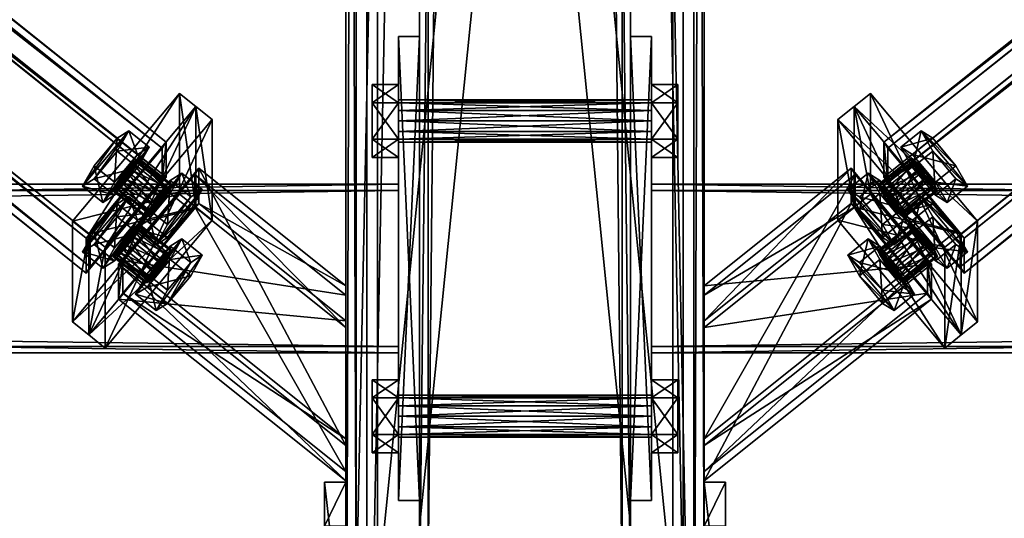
# Model space of a CAD drawing. Header units: millimetres. Extents: x -333 to 67333, y -930 to 39730.
# Tile 369 of 656: x 27660 to 28127, y 222 to 458. Entities that reach past the tile are written whole.
import ezdxf

# ---------------------------------------------------------------- set-up
doc = ezdxf.new("R2010")
doc.units = ezdxf.units.MM
for name, color, linetype in [('20', 7, 'Continuous'), ('3', 7, 'Continuous'), ('5', 7, 'Continuous'), ('6', 7, 'Continuous'), ('7', 7, 'Continuous'), ('8', 7, 'Continuous'), ('95', 7, 'Continuous'), ('99', 7, 'Continuous')]:
    doc.layers.add(name, color=color, linetype=linetype)

msp = doc.modelspace()

# ---------------------------------------------------------------- meshes
at = {"layer": '20', "color": 2}
mesh = msp.add_polyface(dxfattribs=at)
corners = [(27805, 42.54, 3216.48), (27805, 217.9, 3253.75), (27815, 217.9, 3253.75), (27815, 42.54, 3216.48), (27805, 238.69, 3155.94), (27815, 238.69, 3155.94), (27805, 150, 3137.08), (27815, 150, 3137.08), (27805, 150, 3044.77), (27815, 150, 3044.77), (27805, 42.54, 3044.77), (27815, 42.54, 3044.77)]
mesh.append_faces([[corners[k] for k in face] for face in [(0, 2, 3, 3), (1, 5, 2, 2), (4, 7, 5, 5), (6, 9, 7, 7), (8, 11, 9, 9), (10, 3, 11, 11), (0, 4, 1, 1), (8, 0, 10, 10), (3, 9, 11, 11), (7, 2, 5, 5)]], dxfattribs={"vtx0": -1, "color": 2})
mesh.append_faces([[corners[k] for k in face] for face in [(4, 0, 6, 6), (6, 0, 8, 8), (9, 3, 7, 7)]], dxfattribs={"vtx0": -1, "vtx1": -1, "color": 2})
mesh.append_faces([[corners[k] for k in face] for face in [(7, 3, 2, 2)]], dxfattribs={"vtx0": -1, "vtx2": -1, "vtx3": -1, "color": 2})
mesh.append_faces([[corners[k] for k in face] for face in [(0, 1, 2, 2), (1, 4, 5, 5), (4, 6, 7, 7), (6, 8, 9, 9), (8, 10, 11, 11), (10, 0, 3, 3)]], dxfattribs={"vtx2": -1, "vtx3": -1, "color": 2})
mesh = msp.add_polyface(dxfattribs=at)
corners = [(27985, 42.54, 3216.48), (27985, 217.9, 3253.75), (27995, 217.9, 3253.75), (27995, 42.54, 3216.48), (27985, 238.69, 3155.94), (27995, 238.69, 3155.94), (27985, 150, 3137.08), (27995, 150, 3137.08), (27985, 150, 3044.77), (27995, 150, 3044.77), (27985, 42.54, 3044.77), (27995, 42.54, 3044.77)]
mesh.append_faces([[corners[k] for k in face] for face in [(0, 2, 3, 3), (1, 5, 2, 2), (4, 7, 5, 5), (6, 9, 7, 7), (8, 11, 9, 9), (10, 3, 11, 11), (0, 4, 1, 1), (8, 0, 10, 10), (3, 9, 11, 11), (7, 2, 5, 5)]], dxfattribs={"vtx0": -1, "color": 2})
mesh.append_faces([[corners[k] for k in face] for face in [(4, 0, 6, 6), (6, 0, 8, 8), (9, 3, 7, 7)]], dxfattribs={"vtx0": -1, "vtx1": -1, "color": 2})
mesh.append_faces([[corners[k] for k in face] for face in [(7, 3, 2, 2)]], dxfattribs={"vtx0": -1, "vtx2": -1, "vtx3": -1, "color": 2})
mesh.append_faces([[corners[k] for k in face] for face in [(0, 1, 2, 2), (1, 4, 5, 5), (4, 6, 7, 7), (6, 8, 9, 9), (8, 10, 11, 11), (10, 0, 3, 3)]], dxfattribs={"vtx2": -1, "vtx3": -1, "color": 2})
at = {"layer": '3', "color": 91}
mesh = msp.add_polyface(dxfattribs=at)
corners = [(27840, 377, 2983), (27840, 303, 2983), (22360, 303, 2983), (22360, 377, 2983), (27840, 303, 3057), (22360, 303, 3057), (27840, 377, 3057), (22360, 377, 3057), (27840, 380, 2980), (27840, 380, 3060), (22360, 380, 3060), (22360, 380, 2980), (27840, 300, 3060), (22360, 300, 3060), (27840, 300, 2980), (22360, 300, 2980)]
mesh.append_faces([[corners[k] for k in face] for face in [(0, 2, 3, 3), (1, 5, 2, 2), (4, 7, 5, 5), (6, 3, 7, 7), (8, 10, 11, 11), (9, 13, 10, 10), (12, 15, 13, 13), (14, 11, 15, 15)]], dxfattribs={"vtx0": -1, "color": 91})
mesh.append_faces([[corners[k] for k in face] for face in [(9, 6, 12, 12), (6, 8, 0, 0), (0, 8, 1, 1), (12, 4, 14, 14), (4, 12, 6, 6), (14, 1, 8, 8), (11, 3, 15, 15), (3, 10, 7, 7), (7, 10, 5, 5), (15, 2, 13, 13), (2, 15, 3, 3), (13, 5, 10, 10)]], dxfattribs={"vtx0": -1, "vtx1": -1, "color": 91})
mesh.append_faces([[corners[k] for k in face] for face in [(6, 9, 8, 8), (14, 4, 1, 1), (3, 11, 10, 10), (13, 2, 5, 5)]], dxfattribs={"vtx0": -1, "vtx2": -1, "vtx3": -1, "color": 91})
mesh.append_faces([[corners[k] for k in face] for face in [(0, 1, 2, 2), (1, 4, 5, 5), (4, 6, 7, 7), (6, 0, 3, 3), (8, 9, 10, 10), (9, 12, 13, 13), (12, 14, 15, 15), (14, 8, 11, 11)]], dxfattribs={"vtx2": -1, "vtx3": -1, "color": 91})
mesh = msp.add_polyface(dxfattribs=at)
corners = [(33440, 377, 2983), (33440, 303, 2983), (27960, 303, 2983), (27960, 377, 2983), (33440, 303, 3057), (27960, 303, 3057), (33440, 377, 3057), (27960, 377, 3057), (33440, 380, 2980), (33440, 380, 3060), (27960, 380, 3060), (27960, 380, 2980), (33440, 300, 3060), (27960, 300, 3060), (33440, 300, 2980), (27960, 300, 2980)]
mesh.append_faces([[corners[k] for k in face] for face in [(0, 2, 3, 3), (1, 5, 2, 2), (4, 7, 5, 5), (6, 3, 7, 7), (8, 10, 11, 11), (9, 13, 10, 10), (12, 15, 13, 13), (14, 11, 15, 15)]], dxfattribs={"vtx0": -1, "color": 91})
mesh.append_faces([[corners[k] for k in face] for face in [(9, 6, 12, 12), (6, 8, 0, 0), (0, 8, 1, 1), (12, 4, 14, 14), (4, 12, 6, 6), (14, 1, 8, 8), (11, 3, 15, 15), (3, 10, 7, 7), (7, 10, 5, 5), (15, 2, 13, 13), (2, 15, 3, 3), (13, 5, 10, 10)]], dxfattribs={"vtx0": -1, "vtx1": -1, "color": 91})
mesh.append_faces([[corners[k] for k in face] for face in [(6, 9, 8, 8), (14, 4, 1, 1), (3, 11, 10, 10), (13, 2, 5, 5)]], dxfattribs={"vtx0": -1, "vtx2": -1, "vtx3": -1, "color": 91})
mesh.append_faces([[corners[k] for k in face] for face in [(0, 1, 2, 2), (1, 4, 5, 5), (4, 6, 7, 7), (6, 0, 3, 3), (8, 9, 10, 10), (9, 12, 13, 13), (12, 14, 15, 15), (14, 8, 11, 11)]], dxfattribs={"vtx2": -1, "vtx3": -1, "color": 91})
at = {"layer": '5', "color": 131}
mesh = msp.add_polyface(dxfattribs=at)
corners = [(27946, 185.3, 2984), (27854, 185.3, 2984), (27854, 9385, 2984), (27946, 9385, 2984), (27854, 185.3, 3076), (27854, 9385, 3076), (27946, 185.3, 3076), (27946, 9385, 3076), (27950, 185.3, 2980), (27950, 185.3, 3080), (27950, 9385, 3080), (27950, 9385, 2980), (27850, 185.3, 3080), (27850, 9385, 3080), (27850, 185.3, 2980), (27850, 9385, 2980)]
mesh.append_faces([[corners[k] for k in face] for face in [(0, 2, 3, 3), (1, 5, 2, 2), (4, 7, 5, 5), (6, 3, 7, 7), (8, 10, 11, 11), (9, 13, 10, 10), (12, 15, 13, 13), (14, 11, 15, 15)]], dxfattribs={"vtx0": -1, "color": 131})
mesh.append_faces([[corners[k] for k in face] for face in [(9, 6, 12, 12), (6, 8, 0, 0), (0, 8, 1, 1), (12, 4, 14, 14), (4, 12, 6, 6), (14, 1, 8, 8), (11, 3, 15, 15), (3, 10, 7, 7), (7, 10, 5, 5), (15, 2, 13, 13), (2, 15, 3, 3), (13, 5, 10, 10)]], dxfattribs={"vtx0": -1, "vtx1": -1, "color": 131})
mesh.append_faces([[corners[k] for k in face] for face in [(6, 9, 8, 8), (14, 4, 1, 1), (3, 11, 10, 10), (13, 2, 5, 5)]], dxfattribs={"vtx0": -1, "vtx2": -1, "vtx3": -1, "color": 131})
mesh.append_faces([[corners[k] for k in face] for face in [(0, 1, 2, 2), (1, 4, 5, 5), (4, 6, 7, 7), (6, 0, 3, 3), (8, 9, 10, 10), (9, 12, 13, 13), (12, 14, 15, 15), (14, 8, 11, 11)]], dxfattribs={"vtx2": -1, "vtx3": -1, "color": 131})
at = {"layer": '6', "color": 2}
mesh = msp.add_polyface(dxfattribs=at)
corners = [(27825, 7914.78, 4751.68), (27975, 7914.78, 4751.68), (27975, 175.3, 3106.65), (27825, 175.3, 3106.65), (27975, 7883.59, 4898.4), (27975, 25.3, 3228.12), (27825, 7883.59, 4898.4), (27825, 25.3, 3228.12), (27820, 7915.82, 4746.79), (27820, 7882.55, 4903.29), (27820, 20.3, 3232.17), (27820, 180.3, 3102.61), (27980, 7882.55, 4903.29), (27980, 20.3, 3232.17), (27980, 7915.82, 4746.79), (27980, 180.3, 3102.61)]
mesh.append_faces([[corners[k] for k in face] for face in [(0, 2, 3, 3), (1, 5, 2, 2), (4, 7, 5, 5), (6, 3, 7, 7), (8, 10, 11, 11), (9, 13, 10, 10), (12, 15, 13, 13), (14, 11, 15, 15)]], dxfattribs={"vtx0": -1, "color": 2})
mesh.append_faces([[corners[k] for k in face] for face in [(9, 6, 12, 12), (6, 8, 0, 0), (0, 8, 1, 1), (12, 4, 14, 14), (4, 12, 6, 6), (14, 1, 8, 8), (11, 3, 15, 15), (3, 10, 7, 7), (7, 10, 5, 5), (15, 2, 13, 13), (2, 15, 3, 3), (13, 5, 10, 10)]], dxfattribs={"vtx0": -1, "vtx1": -1, "color": 2})
mesh.append_faces([[corners[k] for k in face] for face in [(6, 9, 8, 8), (14, 4, 1, 1), (3, 11, 10, 10), (13, 2, 5, 5)]], dxfattribs={"vtx0": -1, "vtx2": -1, "vtx3": -1, "color": 2})
mesh.append_faces([[corners[k] for k in face] for face in [(0, 1, 2, 2), (1, 4, 5, 5), (4, 6, 7, 7), (6, 0, 3, 3), (8, 9, 10, 10), (9, 12, 13, 13), (12, 14, 15, 15), (14, 8, 11, 11)]], dxfattribs={"vtx2": -1, "vtx3": -1, "color": 2})
at = {"layer": '7', "color": 6}
mesh = msp.add_polyface(dxfattribs=at)
corners = [(27970, 184.26, 3103.45), (27830, 184.26, 3103.45), (27830, 1579.47, 3400), (27970, 1579.47, 3400), (27830, 185.3, 3098.56), (27830, 1580.51, 3395.11), (27970, 185.3, 3098.56), (27970, 1580.51, 3395.11)]
mesh.append_faces([[corners[k] for k in face] for face in [(0, 2, 3, 3), (1, 5, 2, 2), (4, 7, 5, 5), (6, 3, 7, 7), (1, 6, 4, 4), (3, 5, 7, 7)]], dxfattribs={"vtx0": -1, "color": 6})
mesh.append_faces([[corners[k] for k in face] for face in [(0, 1, 2, 2), (1, 4, 5, 5), (4, 6, 7, 7), (6, 0, 3, 3), (1, 0, 6, 6), (3, 2, 5, 5)]], dxfattribs={"vtx2": -1, "vtx3": -1, "color": 6})
mesh = msp.add_polyface(dxfattribs=at)
corners = [(27820, 1548.29, 3546.73), (27820, 30.3, 3224.08), (27815, 30.3, 3224.08), (27815, 1548.29, 3546.73), (27820, 30.3, 2985.03), (27815, 30.3, 2985.03), (27820, 170.3, 2985), (27815, 170.3, 2985), (27820, 170.3, 3102.61), (27815, 170.3, 3102.61), (27820, 178.22, 3112.39), (27815, 178.22, 3112.39), (27820, 1577.39, 3409.78), (27815, 1577.39, 3409.78)]
mesh.append_faces([[corners[k] for k in face] for face in [(0, 2, 3, 3), (1, 5, 2, 2), (4, 7, 5, 5), (6, 9, 7, 7), (8, 11, 9, 9), (10, 13, 11, 11), (12, 3, 13, 13), (1, 6, 4, 4), (10, 0, 12, 12), (3, 11, 13, 13), (7, 2, 5, 5)]], dxfattribs={"vtx0": -1, "color": 6})
mesh.append_faces([[corners[k] for k in face] for face in [(6, 1, 8, 8), (8, 1, 10, 10), (11, 2, 9, 9), (9, 2, 7, 7)]], dxfattribs={"vtx0": -1, "vtx1": -1, "color": 6})
mesh.append_faces([[corners[k] for k in face] for face in [(10, 1, 0, 0), (11, 3, 2, 2)]], dxfattribs={"vtx0": -1, "vtx2": -1, "vtx3": -1, "color": 6})
mesh.append_faces([[corners[k] for k in face] for face in [(0, 1, 2, 2), (1, 4, 5, 5), (4, 6, 7, 7), (6, 8, 9, 9), (8, 10, 11, 11), (10, 12, 13, 13), (12, 0, 3, 3)]], dxfattribs={"vtx2": -1, "vtx3": -1, "color": 6})
mesh = msp.add_polyface(dxfattribs=at)
corners = [(27985, 1548.29, 3546.73), (27985, 30.3, 3224.08), (27980, 30.3, 3224.08), (27980, 1548.29, 3546.73), (27985, 30.3, 2985.03), (27980, 30.3, 2985.03), (27985, 170.3, 2985), (27980, 170.3, 2985), (27985, 170.3, 3102.61), (27980, 170.3, 3102.61), (27985, 178.22, 3112.39), (27980, 178.22, 3112.39), (27985, 1577.39, 3409.78), (27980, 1577.39, 3409.78)]
mesh.append_faces([[corners[k] for k in face] for face in [(0, 2, 3, 3), (1, 5, 2, 2), (4, 7, 5, 5), (6, 9, 7, 7), (8, 11, 9, 9), (10, 13, 11, 11), (12, 3, 13, 13), (1, 6, 4, 4), (10, 0, 12, 12), (3, 11, 13, 13), (7, 2, 5, 5)]], dxfattribs={"vtx0": -1, "color": 6})
mesh.append_faces([[corners[k] for k in face] for face in [(6, 1, 8, 8), (8, 1, 10, 10), (11, 2, 9, 9), (9, 2, 7, 7)]], dxfattribs={"vtx0": -1, "vtx1": -1, "color": 6})
mesh.append_faces([[corners[k] for k in face] for face in [(10, 1, 0, 0), (11, 3, 2, 2)]], dxfattribs={"vtx0": -1, "vtx2": -1, "vtx3": -1, "color": 6})
mesh.append_faces([[corners[k] for k in face] for face in [(0, 1, 2, 2), (1, 4, 5, 5), (4, 6, 7, 7), (6, 8, 9, 9), (8, 10, 11, 11), (10, 12, 13, 13), (12, 0, 3, 3)]], dxfattribs={"vtx2": -1, "vtx3": -1, "color": 6})
mesh = msp.add_polyface(dxfattribs=at)
corners = [(27970, 19.26, 3237.07), (27830, 19.26, 3237.07), (27830, 1405.26, 3531.72), (27970, 1405.26, 3531.72), (27830, 20.3, 3232.17), (27830, 1406.3, 3526.83), (27970, 20.3, 3232.17), (27970, 1406.3, 3526.83)]
mesh.append_faces([[corners[k] for k in face] for face in [(0, 2, 3, 3), (1, 5, 2, 2), (4, 7, 5, 5), (6, 3, 7, 7), (1, 6, 4, 4), (3, 5, 7, 7)]], dxfattribs={"vtx0": -1, "color": 6})
mesh.append_faces([[corners[k] for k in face] for face in [(0, 1, 2, 2), (1, 4, 5, 5), (4, 6, 7, 7), (6, 0, 3, 3), (1, 0, 6, 6), (3, 2, 5, 5)]], dxfattribs={"vtx2": -1, "vtx3": -1, "color": 6})
at = {"layer": '8', "color": 253}
mesh = msp.add_polyface(dxfattribs=at)
corners = [(27727.93, 397.05, 3192.64), (27693.76, 356.15, 3183.94), (22606.72, 4423.29, 4048.41), (22640.89, 4464.19, 4057.11), (27693.76, 340.77, 3256.33), (22606.72, 4407.91, 4120.8), (27727.93, 381.67, 3265.02), (22640.89, 4448.81, 4129.49), (27729.83, 399.95, 3190.18), (27729.83, 383.31, 3268.44), (22642.79, 4450.45, 4132.91), (22642.79, 4467.09, 4054.65), (27691.86, 337.87, 3258.78), (22604.82, 4405.01, 4123.25), (27691.86, 354.51, 3180.53), (22604.82, 4421.65, 4045)]
mesh.append_faces([[corners[k] for k in face] for face in [(0, 2, 3, 3), (1, 5, 2, 2), (4, 7, 5, 5), (6, 3, 7, 7), (8, 10, 11, 11), (9, 13, 10, 10), (12, 15, 13, 13), (14, 11, 15, 15)]], dxfattribs={"vtx0": -1, "color": 253})
mesh.append_faces([[corners[k] for k in face] for face in [(9, 6, 12, 12), (6, 8, 0, 0), (0, 8, 1, 1), (12, 4, 14, 14), (4, 12, 6, 6), (14, 1, 8, 8), (3, 10, 7, 7), (15, 2, 13, 13)]], dxfattribs={"vtx0": -1, "vtx1": -1, "color": 253})
mesh.append_faces([[corners[k] for k in face] for face in [(6, 9, 8, 8), (14, 4, 1, 1), (11, 3, 2, 2), (3, 11, 10, 10), (7, 10, 13, 13), (2, 15, 11, 11), (13, 2, 5, 5), (13, 5, 7, 7)]], dxfattribs={"vtx0": -1, "vtx2": -1, "vtx3": -1, "color": 253})
mesh.append_faces([[corners[k] for k in face] for face in [(0, 1, 2, 2), (1, 4, 5, 5), (4, 6, 7, 7), (6, 0, 3, 3), (8, 9, 10, 10), (9, 12, 13, 13), (12, 14, 15, 15), (14, 8, 11, 11)]], dxfattribs={"vtx2": -1, "vtx3": -1, "color": 253})
mesh = msp.add_polyface(dxfattribs=at)
corners = [(28106.24, 356.15, 3183.94), (28072.07, 397.05, 3192.64), (33159.11, 4464.19, 4057.11), (33193.28, 4423.29, 4048.41), (28072.07, 381.67, 3265.02), (33159.11, 4448.81, 4129.49), (28106.24, 340.77, 3256.33), (33193.28, 4407.91, 4120.8), (28108.14, 354.51, 3180.53), (28108.14, 337.87, 3258.78), (33195.18, 4405.01, 4123.25), (33195.18, 4421.65, 4045), (28070.17, 383.31, 3268.44), (33157.21, 4450.45, 4132.91), (28070.17, 399.95, 3190.18), (33157.21, 4467.09, 4054.65)]
mesh.append_faces([[corners[k] for k in face] for face in [(0, 2, 3, 3), (1, 5, 2, 2), (4, 7, 5, 5), (6, 3, 7, 7), (8, 10, 11, 11), (9, 13, 10, 10), (12, 15, 13, 13), (14, 11, 15, 15)]], dxfattribs={"vtx0": -1, "color": 253})
mesh.append_faces([[corners[k] for k in face] for face in [(9, 6, 12, 12), (6, 8, 0, 0), (3, 10, 7, 7), (15, 2, 13, 13)]], dxfattribs={"vtx0": -1, "vtx1": -1, "color": 253})
mesh.append_faces([[corners[k] for k in face] for face in [(6, 9, 8, 8), (12, 6, 4, 4), (0, 8, 14, 14), (4, 14, 12, 12), (14, 4, 1, 1), (14, 1, 0, 0), (11, 3, 2, 2), (3, 11, 10, 10), (7, 10, 13, 13), (2, 15, 11, 11), (13, 2, 5, 5), (13, 5, 7, 7)]], dxfattribs={"vtx0": -1, "vtx2": -1, "vtx3": -1, "color": 253})
mesh.append_faces([[corners[k] for k in face] for face in [(0, 1, 2, 2), (1, 4, 5, 5), (4, 6, 7, 7), (6, 0, 3, 3), (8, 9, 10, 10), (9, 12, 13, 13), (12, 14, 15, 15), (14, 8, 11, 11)]], dxfattribs={"vtx2": -1, "vtx3": -1, "color": 253})
mesh = msp.add_polyface(dxfattribs=at)
corners = [(27815, 327.44, 3177.84), (27815, 259.22, 3163.34), (27709.24, 343.77, 3181.31), (27743.42, 384.67, 3190), (27815, 243.83, 3235.72), (27709.24, 328.39, 3253.7), (27815, 312.05, 3250.22), (27743.42, 369.28, 3262.39), (27815, 331.85, 3175.71), (27815, 315.22, 3253.96), (27745.32, 370.93, 3265.81), (27745.32, 387.57, 3187.55), (27815, 239.42, 3237.85), (27707.34, 325.49, 3256.15), (27815, 256.05, 3159.6), (27707.34, 342.12, 3177.89)]
mesh.append_faces([[corners[k] for k in face] for face in [(0, 2, 3, 3), (1, 5, 2, 2), (4, 7, 5, 5), (6, 3, 7, 7), (8, 10, 11, 11), (9, 13, 10, 10), (12, 15, 13, 13), (14, 11, 15, 15)]], dxfattribs={"vtx0": -1, "color": 253})
mesh.append_faces([[corners[k] for k in face] for face in [(9, 6, 12, 12), (6, 8, 0, 0), (0, 8, 1, 1), (12, 4, 14, 14), (4, 12, 6, 6), (14, 1, 8, 8), (11, 3, 15, 15), (3, 10, 7, 7)]], dxfattribs={"vtx0": -1, "vtx1": -1, "color": 253})
mesh.append_faces([[corners[k] for k in face] for face in [(6, 9, 8, 8), (14, 4, 1, 1), (3, 11, 10, 10), (15, 3, 2, 2), (7, 10, 13, 13), (2, 13, 15, 15), (13, 2, 5, 5), (13, 5, 7, 7)]], dxfattribs={"vtx0": -1, "vtx2": -1, "vtx3": -1, "color": 253})
mesh.append_faces([[corners[k] for k in face] for face in [(0, 1, 2, 2), (1, 4, 5, 5), (4, 6, 7, 7), (6, 0, 3, 3), (8, 9, 10, 10), (9, 12, 13, 13), (12, 14, 15, 15), (14, 8, 11, 11)]], dxfattribs={"vtx2": -1, "vtx3": -1, "color": 253})
mesh = msp.add_polyface(dxfattribs=at)
corners = [(27985, 259.22, 3163.34), (27985, 327.44, 3177.84), (28056.58, 384.67, 3190), (28090.76, 343.77, 3181.31), (27985, 312.05, 3250.22), (28056.58, 369.28, 3262.39), (27985, 243.83, 3235.72), (28090.76, 328.39, 3253.7), (27985, 256.05, 3159.6), (27985, 239.42, 3237.85), (28092.66, 325.49, 3256.15), (28092.66, 342.12, 3177.89), (27985, 315.22, 3253.96), (28054.68, 370.93, 3265.81), (27985, 331.85, 3175.71), (28054.68, 387.57, 3187.55)]
mesh.append_faces([[corners[k] for k in face] for face in [(0, 2, 3, 3), (1, 5, 2, 2), (4, 7, 5, 5), (6, 3, 7, 7), (8, 10, 11, 11), (9, 13, 10, 10), (12, 15, 13, 13), (14, 11, 15, 15)]], dxfattribs={"vtx0": -1, "color": 253})
mesh.append_faces([[corners[k] for k in face] for face in [(6, 8, 0, 0), (12, 4, 14, 14), (11, 3, 15, 15), (3, 10, 7, 7), (7, 10, 5, 5), (15, 2, 13, 13), (2, 15, 3, 3), (13, 5, 10, 10)]], dxfattribs={"vtx0": -1, "vtx1": -1, "color": 253})
mesh.append_faces([[corners[k] for k in face] for face in [(9, 6, 4, 4), (6, 9, 8, 8), (0, 8, 14, 14), (4, 12, 9, 9), (14, 4, 1, 1), (14, 1, 0, 0), (3, 11, 10, 10), (13, 2, 5, 5)]], dxfattribs={"vtx0": -1, "vtx2": -1, "vtx3": -1, "color": 253})
mesh.append_faces([[corners[k] for k in face] for face in [(0, 1, 2, 2), (1, 4, 5, 5), (4, 6, 7, 7), (6, 0, 3, 3), (8, 9, 10, 10), (9, 12, 13, 13), (12, 14, 15, 15), (14, 8, 11, 11)]], dxfattribs={"vtx2": -1, "vtx3": -1, "color": 253})
at = {"layer": '95', "color": 7}
mesh = msp.add_polyface(dxfattribs=at)
corners = [(27840, 280, 3020), (27840, 278.66, 3015), (27960, 278.66, 3015), (27960, 280, 3020), (27840, 275, 3011.34), (27960, 275, 3011.34), (27840, 270, 3010), (27960, 270, 3010), (27840, 265, 3011.34), (27960, 265, 3011.34), (27840, 261.34, 3015), (27960, 261.34, 3015), (27840, 260, 3020), (27960, 260, 3020), (27840, 261.34, 3025), (27960, 261.34, 3025), (27840, 265, 3028.66), (27960, 265, 3028.66), (27840, 270, 3030), (27960, 270, 3030), (27840, 275, 3028.66), (27960, 275, 3028.66), (27840, 278.66, 3025), (27960, 278.66, 3025), (27960, 287.32, 3020), (27960, 278.66, 3005), (27972.5, 278.66, 3005), (27972.5, 287.32, 3020), (27960, 261.34, 3005), (27972.5, 261.34, 3005), (27960, 252.68, 3020), (27972.5, 252.68, 3020), (27960, 261.34, 3035), (27972.5, 261.34, 3035), (27960, 278.66, 3035), (27972.5, 278.66, 3035), (27827.5, 287.32, 3020), (27827.5, 278.66, 3005), (27840, 278.66, 3005), (27840, 287.32, 3020), (27827.5, 261.34, 3005), (27840, 261.34, 3005), (27827.5, 252.68, 3020), (27840, 252.68, 3020), (27827.5, 261.34, 3035), (27840, 261.34, 3035), (27827.5, 278.66, 3035), (27840, 278.66, 3035), (27840, 420, 3020), (27840, 418.66, 3015), (27960, 418.66, 3015), (27960, 420, 3020), (27840, 415, 3011.34), (27960, 415, 3011.34), (27840, 410, 3010), (27960, 410, 3010), (27840, 405, 3011.34), (27960, 405, 3011.34), (27840, 401.34, 3015), (27960, 401.34, 3015), (27840, 400, 3020), (27960, 400, 3020), (27840, 401.34, 3025), (27960, 401.34, 3025), (27840, 405, 3028.66), (27960, 405, 3028.66), (27840, 410, 3030), (27960, 410, 3030), (27840, 415, 3028.66), (27960, 415, 3028.66), (27840, 418.66, 3025), (27960, 418.66, 3025), (27960, 427.32, 3020), (27960, 418.66, 3005), (27972.5, 418.66, 3005), (27972.5, 427.32, 3020), (27960, 401.34, 3005), (27972.5, 401.34, 3005), (27960, 392.68, 3020), (27972.5, 392.68, 3020), (27960, 401.34, 3035), (27972.5, 401.34, 3035), (27960, 418.66, 3035), (27972.5, 418.66, 3035), (27827.5, 427.32, 3020), (27827.5, 418.66, 3005), (27840, 418.66, 3005), (27840, 427.32, 3020), (27827.5, 401.34, 3005), (27840, 401.34, 3005), (27827.5, 392.68, 3020), (27840, 392.68, 3020), (27827.5, 401.34, 3035), (27840, 401.34, 3035), (27827.5, 418.66, 3035), (27840, 418.66, 3035)]
mesh.append_faces([[corners[k] for k in face] for face in [(0, 2, 3, 3), (1, 5, 2, 2), (4, 7, 5, 5), (6, 9, 7, 7), (8, 11, 9, 9), (10, 13, 11, 11), (12, 15, 13, 13), (14, 17, 15, 15), (16, 19, 17, 17), (18, 21, 19, 19), (20, 23, 21, 21), (22, 3, 23, 23), (4, 8, 6, 6), (16, 20, 18, 18), (23, 19, 21, 21), (11, 7, 9, 9), (24, 26, 27, 27), (25, 29, 26, 26), (28, 31, 29, 29), (30, 33, 31, 31), (32, 35, 33, 33), (34, 27, 35, 35), (25, 30, 28, 28), (32, 24, 34, 34), (27, 33, 35, 35), (31, 26, 29, 29), (36, 38, 39, 39), (37, 41, 38, 38), (40, 43, 41, 41), (42, 45, 43, 43), (44, 47, 45, 45), (46, 39, 47, 47), (37, 42, 40, 40), (44, 36, 46, 46), (39, 45, 47, 47), (43, 38, 41, 41), (48, 50, 51, 51), (49, 53, 50, 50), (52, 55, 53, 53), (54, 57, 55, 55), (56, 59, 57, 57), (58, 61, 59, 59), (60, 63, 61, 61), (62, 65, 63, 63), (64, 67, 65, 65), (66, 69, 67, 67), (68, 71, 69, 69), (70, 51, 71, 71), (52, 56, 54, 54), (64, 68, 66, 66), (71, 67, 69, 69), (59, 55, 57, 57), (72, 74, 75, 75), (73, 77, 74, 74), (76, 79, 77, 77), (78, 81, 79, 79), (80, 83, 81, 81), (82, 75, 83, 83), (73, 78, 76, 76), (80, 72, 82, 82), (75, 81, 83, 83), (79, 74, 77, 77), (84, 86, 87, 87), (85, 89, 86, 86), (88, 91, 89, 89), (90, 93, 91, 91), (92, 95, 93, 93), (94, 87, 95, 95), (85, 90, 88, 88), (92, 84, 94, 94), (87, 93, 95, 95), (91, 86, 89, 89)]], dxfattribs={"vtx0": -1, "color": 7})
mesh.append_faces([[corners[k] for k in face] for face in [(8, 4, 10, 10), (10, 1, 12, 12), (12, 0, 14, 14), (14, 0, 16, 16), (19, 23, 17, 17), (17, 3, 15, 15), (15, 2, 13, 13), (13, 5, 11, 11), (30, 24, 32, 32), (33, 26, 31, 31), (42, 36, 44, 44), (45, 38, 43, 43), (56, 52, 58, 58), (58, 49, 60, 60), (60, 48, 62, 62), (62, 48, 64, 64), (67, 71, 65, 65), (65, 71, 63, 63), (63, 50, 61, 61), (61, 50, 59, 59), (78, 72, 80, 80), (81, 74, 79, 79), (90, 84, 92, 92), (93, 86, 91, 91)]], dxfattribs={"vtx0": -1, "vtx1": -1, "color": 7})
mesh.append_faces([[corners[k] for k in face] for face in [(10, 4, 1, 1), (12, 1, 0, 0), (16, 0, 22, 22), (16, 22, 20, 20), (17, 23, 3, 3), (15, 3, 2, 2), (13, 2, 5, 5), (11, 5, 7, 7), (30, 25, 24, 24), (33, 27, 26, 26), (42, 37, 36, 36), (45, 39, 38, 38), (58, 52, 49, 49), (60, 49, 48, 48), (64, 48, 70, 70), (64, 70, 68, 68), (63, 71, 51, 51), (63, 51, 50, 50), (59, 50, 53, 53), (59, 53, 55, 55), (78, 73, 72, 72), (81, 75, 74, 74), (90, 85, 84, 84), (93, 87, 86, 86)]], dxfattribs={"vtx0": -1, "vtx2": -1, "vtx3": -1, "color": 7})
mesh.append_faces([[corners[k] for k in face] for face in [(0, 1, 2, 2), (1, 4, 5, 5), (4, 6, 7, 7), (6, 8, 9, 9), (8, 10, 11, 11), (10, 12, 13, 13), (12, 14, 15, 15), (14, 16, 17, 17), (16, 18, 19, 19), (18, 20, 21, 21), (20, 22, 23, 23), (22, 0, 3, 3), (24, 25, 26, 26), (25, 28, 29, 29), (28, 30, 31, 31), (30, 32, 33, 33), (32, 34, 35, 35), (34, 24, 27, 27), (36, 37, 38, 38), (37, 40, 41, 41), (40, 42, 43, 43), (42, 44, 45, 45), (44, 46, 47, 47), (46, 36, 39, 39), (48, 49, 50, 50), (49, 52, 53, 53), (52, 54, 55, 55), (54, 56, 57, 57), (56, 58, 59, 59), (58, 60, 61, 61), (60, 62, 63, 63), (62, 64, 65, 65), (64, 66, 67, 67), (66, 68, 69, 69), (68, 70, 71, 71), (70, 48, 51, 51), (72, 73, 74, 74), (73, 76, 77, 77), (76, 78, 79, 79), (78, 80, 81, 81), (80, 82, 83, 83), (82, 72, 75, 75), (84, 85, 86, 86), (85, 88, 89, 89), (88, 90, 91, 91), (90, 92, 93, 93), (92, 94, 95, 95), (94, 84, 87, 87)]], dxfattribs={"vtx2": -1, "vtx3": -1, "color": 7})
mesh = msp.add_polyface(dxfattribs=at)
corners = [(27717.17, 360.89, 3299.45), (27716.33, 360.91, 3294.35), (27731.81, 348.53, 3291.71), (27732.66, 348.51, 3296.82), (27714.01, 358.9, 3290.18), (27729.49, 346.52, 3287.55), (27710.84, 355.4, 3288.06), (27726.33, 343.01, 3285.43), (27707.68, 351.33, 3288.57), (27723.17, 338.95, 3285.94), (27705.36, 347.8, 3291.56), (27720.85, 335.42, 3288.93), (27704.52, 345.74, 3296.23), (27720, 333.36, 3293.6), (27705.36, 345.72, 3301.34), (27720.85, 333.34, 3298.71), (27707.68, 347.73, 3305.51), (27723.17, 335.35, 3302.88), (27710.84, 351.24, 3307.62), (27726.33, 338.86, 3304.99), (27714.01, 355.3, 3307.12), (27729.49, 342.92, 3304.49), (27716.33, 358.84, 3304.13), (27731.81, 346.46, 3301.5), (27737.29, 354.05, 3298), (27731.81, 350.61, 3281.93), (27741.49, 342.88, 3280.29), (27746.97, 346.32, 3296.35), (27720.85, 337.5, 3279.14), (27730.53, 329.76, 3277.5), (27715.37, 327.82, 3292.42), (27725.05, 320.08, 3290.78), (27720.85, 331.26, 3308.49), (27730.53, 323.52, 3306.84), (27731.81, 344.38, 3311.28), (27741.49, 336.64, 3309.63), (27712.13, 374.17, 3302.28), (27706.65, 370.73, 3286.21), (27716.33, 362.99, 3284.56), (27721.81, 366.43, 3300.63), (27695.69, 357.61, 3283.42), (27705.36, 349.88, 3281.78), (27690.2, 347.94, 3296.7), (27699.88, 340.2, 3295.05), (27695.69, 351.38, 3312.77), (27705.36, 343.64, 3311.12), (27706.65, 364.49, 3315.55), (27716.33, 356.76, 3313.91), (27717.17, 392.08, 3152.73), (27716.33, 392.1, 3147.62), (27731.81, 379.72, 3144.99), (27732.66, 379.7, 3150.1), (27714.01, 390.09, 3143.45), (27729.49, 377.71, 3140.82), (27710.84, 386.58, 3141.34), (27726.33, 374.2, 3138.71), (27707.68, 382.52, 3141.84), (27723.17, 370.14, 3139.21), (27705.36, 378.98, 3144.84), (27720.85, 366.6, 3142.2), (27704.52, 376.93, 3149.51), (27720, 364.55, 3146.88), (27705.36, 376.9, 3154.62), (27720.85, 364.52, 3151.99), (27707.68, 378.92, 3158.79), (27723.17, 366.53, 3156.16), (27710.84, 382.42, 3160.9), (27726.33, 370.04, 3158.27), (27714.01, 386.49, 3160.4), (27729.49, 374.11, 3157.76), (27716.33, 390.02, 3157.41), (27731.81, 377.64, 3154.77), (27737.29, 385.24, 3151.28), (27731.81, 381.8, 3135.21), (27741.49, 374.06, 3133.57), (27746.97, 377.5, 3149.63), (27720.85, 368.68, 3132.42), (27730.53, 360.94, 3130.78), (27715.37, 359, 3145.7), (27725.05, 351.27, 3144.06), (27720.85, 362.44, 3161.77), (27730.53, 354.71, 3160.12), (27731.81, 375.56, 3164.56), (27741.49, 367.82, 3162.91), (27712.13, 405.36, 3155.55), (27706.65, 401.92, 3139.49), (27716.33, 394.18, 3137.84), (27721.81, 397.62, 3153.91), (27695.69, 388.8, 3136.7), (27705.36, 381.06, 3135.05), (27690.2, 379.12, 3149.98), (27699.88, 371.38, 3148.33), (27695.69, 382.56, 3166.04), (27705.36, 374.83, 3164.4), (27706.65, 395.68, 3168.83), (27716.33, 387.94, 3167.19)]
mesh.append_faces([[corners[k] for k in face] for face in [(0, 2, 3, 3), (1, 5, 2, 2), (4, 7, 5, 5), (6, 9, 7, 7), (8, 11, 9, 9), (10, 13, 11, 11), (12, 15, 13, 13), (14, 17, 15, 15), (16, 19, 17, 17), (18, 21, 19, 19), (20, 23, 21, 21), (22, 3, 23, 23), (4, 8, 6, 6), (18, 22, 20, 20), (23, 19, 21, 21), (11, 7, 9, 9), (24, 26, 27, 27), (25, 29, 26, 26), (28, 31, 29, 29), (30, 33, 31, 31), (32, 35, 33, 33), (34, 27, 35, 35), (25, 30, 28, 28), (32, 24, 34, 34), (27, 33, 35, 35), (31, 26, 29, 29), (36, 38, 39, 39), (37, 41, 38, 38), (40, 43, 41, 41), (42, 45, 43, 43), (44, 47, 45, 45), (46, 39, 47, 47), (37, 42, 40, 40), (44, 36, 46, 46), (39, 45, 47, 47), (43, 38, 41, 41), (48, 50, 51, 51), (49, 53, 50, 50), (52, 55, 53, 53), (54, 57, 55, 55), (56, 59, 57, 57), (58, 61, 59, 59), (60, 63, 61, 61), (62, 65, 63, 63), (64, 67, 65, 65), (66, 69, 67, 67), (68, 71, 69, 69), (70, 51, 71, 71), (52, 56, 54, 54), (64, 68, 66, 66), (71, 67, 69, 69), (59, 55, 57, 57), (72, 74, 75, 75), (73, 77, 74, 74), (76, 79, 77, 77), (78, 81, 79, 79), (80, 83, 81, 81), (82, 75, 83, 83), (73, 78, 76, 76), (80, 72, 82, 82), (75, 81, 83, 83), (79, 74, 77, 77), (84, 86, 87, 87), (85, 89, 86, 86), (88, 91, 89, 89), (90, 93, 91, 91), (92, 95, 93, 93), (94, 87, 95, 95), (85, 90, 88, 88), (92, 84, 94, 94), (87, 93, 95, 95), (91, 86, 89, 89)]], dxfattribs={"vtx0": -1, "color": 7})
mesh.append_faces([[corners[k] for k in face] for face in [(8, 4, 10, 10), (10, 1, 12, 12), (12, 1, 14, 14), (14, 22, 16, 16), (16, 22, 18, 18), (19, 23, 17, 17), (17, 3, 15, 15), (15, 2, 13, 13), (13, 5, 11, 11), (30, 24, 32, 32), (33, 26, 31, 31), (42, 36, 44, 44), (45, 38, 43, 43), (56, 52, 58, 58), (58, 49, 60, 60), (60, 49, 62, 62), (62, 70, 64, 64), (67, 71, 65, 65), (65, 51, 63, 63), (63, 51, 61, 61), (61, 53, 59, 59), (78, 72, 80, 80), (81, 75, 79, 79), (90, 84, 92, 92), (93, 87, 91, 91)]], dxfattribs={"vtx0": -1, "vtx1": -1, "color": 7})
mesh.append_faces([[corners[k] for k in face] for face in [(10, 4, 1, 1), (14, 1, 0, 0), (14, 0, 22, 22), (17, 23, 3, 3), (15, 3, 2, 2), (13, 2, 5, 5), (11, 5, 7, 7), (30, 25, 24, 24), (33, 27, 26, 26), (42, 37, 36, 36), (45, 39, 38, 38), (58, 52, 49, 49), (62, 49, 48, 48), (62, 48, 70, 70), (64, 70, 68, 68), (65, 71, 51, 51), (61, 51, 50, 50), (61, 50, 53, 53), (59, 53, 55, 55), (78, 73, 72, 72), (79, 75, 74, 74), (90, 85, 84, 84), (91, 87, 86, 86)]], dxfattribs={"vtx0": -1, "vtx2": -1, "vtx3": -1, "color": 7})
mesh.append_faces([[corners[k] for k in face] for face in [(0, 1, 2, 2), (1, 4, 5, 5), (4, 6, 7, 7), (6, 8, 9, 9), (8, 10, 11, 11), (10, 12, 13, 13), (12, 14, 15, 15), (14, 16, 17, 17), (16, 18, 19, 19), (18, 20, 21, 21), (20, 22, 23, 23), (22, 0, 3, 3), (24, 25, 26, 26), (25, 28, 29, 29), (28, 30, 31, 31), (30, 32, 33, 33), (32, 34, 35, 35), (34, 24, 27, 27), (36, 37, 38, 38), (37, 40, 41, 41), (40, 42, 43, 43), (42, 44, 45, 45), (44, 46, 47, 47), (46, 36, 39, 39), (48, 49, 50, 50), (49, 52, 53, 53), (52, 54, 55, 55), (54, 56, 57, 57), (56, 58, 59, 59), (58, 60, 61, 61), (60, 62, 63, 63), (62, 64, 65, 65), (64, 66, 67, 67), (66, 68, 69, 69), (68, 70, 71, 71), (70, 48, 51, 51), (72, 73, 74, 74), (73, 76, 77, 77), (76, 78, 79, 79), (78, 80, 81, 81), (80, 82, 83, 83), (82, 72, 75, 75), (84, 85, 86, 86), (85, 88, 89, 89), (88, 90, 91, 91), (90, 92, 93, 93), (92, 94, 95, 95), (94, 84, 87, 87)]], dxfattribs={"vtx2": -1, "vtx3": -1, "color": 7})
mesh = msp.add_polyface(dxfattribs=at)
corners = [(28095.48, 345.74, 3296.23), (28094.64, 347.8, 3291.56), (28079.15, 335.42, 3288.93), (28080, 333.36, 3293.6), (28092.32, 351.33, 3288.57), (28076.83, 338.95, 3285.94), (28089.16, 355.4, 3288.06), (28073.67, 343.01, 3285.43), (28085.99, 358.9, 3290.18), (28070.51, 346.52, 3287.55), (28083.67, 360.91, 3294.35), (28068.19, 348.53, 3291.71), (28082.83, 360.89, 3299.45), (28067.34, 348.51, 3296.82), (28083.67, 358.84, 3304.13), (28068.19, 346.46, 3301.5), (28085.99, 355.3, 3307.12), (28070.51, 342.92, 3304.49), (28089.16, 351.24, 3307.62), (28073.67, 338.86, 3304.99), (28092.32, 347.73, 3305.51), (28076.83, 335.35, 3302.88), (28094.64, 345.72, 3301.34), (28079.15, 333.34, 3298.71), (28084.63, 327.82, 3292.42), (28079.15, 337.5, 3279.14), (28069.47, 329.76, 3277.5), (28074.95, 320.08, 3290.78), (28068.19, 350.61, 3281.93), (28058.51, 342.88, 3280.29), (28062.71, 354.05, 3298), (28053.03, 346.32, 3296.35), (28068.19, 344.38, 3311.28), (28058.51, 336.64, 3309.63), (28079.15, 331.26, 3308.49), (28069.47, 323.52, 3306.84), (28109.8, 347.94, 3296.7), (28104.31, 357.61, 3283.42), (28094.64, 349.88, 3281.78), (28100.12, 340.2, 3295.05), (28093.35, 370.73, 3286.21), (28083.67, 362.99, 3284.56), (28087.87, 374.17, 3302.28), (28078.19, 366.43, 3300.63), (28093.35, 364.49, 3315.55), (28083.67, 356.76, 3313.91), (28104.31, 351.38, 3312.77), (28094.64, 343.64, 3311.12), (28095.48, 376.93, 3149.51), (28094.64, 378.98, 3144.84), (28079.15, 366.6, 3142.2), (28080, 364.55, 3146.88), (28092.32, 382.52, 3141.84), (28076.83, 370.14, 3139.21), (28089.16, 386.58, 3141.34), (28073.67, 374.2, 3138.71), (28085.99, 390.09, 3143.45), (28070.51, 377.71, 3140.82), (28083.67, 392.1, 3147.62), (28068.19, 379.72, 3144.99), (28082.83, 392.08, 3152.73), (28067.34, 379.7, 3150.1), (28083.67, 390.02, 3157.41), (28068.19, 377.64, 3154.77), (28085.99, 386.49, 3160.4), (28070.51, 374.11, 3157.76), (28089.16, 382.42, 3160.9), (28073.67, 370.04, 3158.27), (28092.32, 378.92, 3158.79), (28076.83, 366.53, 3156.16), (28094.64, 376.9, 3154.62), (28079.15, 364.52, 3151.99), (28084.63, 359, 3145.7), (28079.15, 368.68, 3132.42), (28069.47, 360.94, 3130.78), (28074.95, 351.27, 3144.06), (28068.19, 381.8, 3135.21), (28058.51, 374.06, 3133.57), (28062.71, 385.24, 3151.28), (28053.03, 377.5, 3149.63), (28068.19, 375.56, 3164.56), (28058.51, 367.82, 3162.91), (28079.15, 362.44, 3161.77), (28069.47, 354.71, 3160.12), (28109.8, 379.12, 3149.98), (28104.31, 388.8, 3136.7), (28094.64, 381.06, 3135.05), (28100.12, 371.38, 3148.33), (28093.35, 401.92, 3139.49), (28083.67, 394.18, 3137.84), (28087.87, 405.36, 3155.55), (28078.19, 397.62, 3153.91), (28093.35, 395.68, 3168.83), (28083.67, 387.94, 3167.19), (28104.31, 382.56, 3166.04), (28094.64, 374.83, 3164.4)]
mesh.append_faces([[corners[k] for k in face] for face in [(0, 2, 3, 3), (1, 5, 2, 2), (4, 7, 5, 5), (6, 9, 7, 7), (8, 11, 9, 9), (10, 13, 11, 11), (12, 15, 13, 13), (14, 17, 15, 15), (16, 19, 17, 17), (18, 21, 19, 19), (20, 23, 21, 21), (22, 3, 23, 23), (6, 10, 8, 8), (18, 22, 20, 20), (23, 19, 21, 21), (11, 7, 9, 9), (24, 26, 27, 27), (25, 29, 26, 26), (28, 31, 29, 29), (30, 33, 31, 31), (32, 35, 33, 33), (34, 27, 35, 35), (25, 30, 28, 28), (32, 24, 34, 34), (27, 33, 35, 35), (31, 26, 29, 29), (36, 38, 39, 39), (37, 41, 38, 38), (40, 43, 41, 41), (42, 45, 43, 43), (44, 47, 45, 45), (46, 39, 47, 47), (37, 42, 40, 40), (44, 36, 46, 46), (39, 45, 47, 47), (43, 38, 41, 41), (48, 50, 51, 51), (49, 53, 50, 50), (52, 55, 53, 53), (54, 57, 55, 55), (56, 59, 57, 57), (58, 61, 59, 59), (60, 63, 61, 61), (62, 65, 63, 63), (64, 67, 65, 65), (66, 69, 67, 67), (68, 71, 69, 69), (70, 51, 71, 71), (52, 56, 54, 54), (66, 70, 68, 68), (71, 67, 69, 69), (57, 53, 55, 55), (72, 74, 75, 75), (73, 77, 74, 74), (76, 79, 77, 77), (78, 81, 79, 79), (80, 83, 81, 81), (82, 75, 83, 83), (73, 78, 76, 76), (80, 72, 82, 82), (75, 81, 83, 83), (79, 74, 77, 77), (84, 86, 87, 87), (85, 89, 86, 86), (88, 91, 89, 89), (90, 93, 91, 91), (92, 95, 93, 93), (94, 87, 95, 95), (85, 90, 88, 88), (92, 84, 94, 94), (87, 93, 95, 95), (91, 86, 89, 89)]], dxfattribs={"vtx0": -1, "color": 7})
mesh.append_faces([[corners[k] for k in face] for face in [(10, 1, 12, 12), (12, 1, 14, 14), (14, 22, 16, 16), (16, 22, 18, 18), (19, 23, 17, 17), (17, 23, 15, 15), (15, 3, 13, 13), (13, 5, 11, 11), (30, 24, 32, 32), (33, 27, 31, 31), (42, 36, 44, 44), (45, 38, 43, 43), (56, 52, 58, 58), (58, 52, 60, 60), (60, 49, 62, 62), (62, 48, 64, 64), (64, 70, 66, 66), (67, 71, 65, 65), (65, 51, 63, 63), (63, 50, 61, 61), (61, 53, 59, 59), (59, 53, 57, 57), (78, 72, 80, 80), (81, 75, 79, 79), (90, 84, 92, 92), (93, 86, 91, 91)]], dxfattribs={"vtx0": -1, "vtx1": -1, "color": 7})
mesh.append_faces([[corners[k] for k in face] for face in [(10, 6, 4, 4), (10, 4, 1, 1), (14, 1, 0, 0), (14, 0, 22, 22), (15, 23, 3, 3), (13, 3, 2, 2), (13, 2, 5, 5), (11, 5, 7, 7), (30, 25, 24, 24), (31, 27, 26, 26), (42, 37, 36, 36), (45, 39, 38, 38), (60, 52, 49, 49), (62, 49, 48, 48), (64, 48, 70, 70), (65, 71, 51, 51), (63, 51, 50, 50), (61, 50, 53, 53), (78, 73, 72, 72), (79, 75, 74, 74), (90, 85, 84, 84), (93, 87, 86, 86)]], dxfattribs={"vtx0": -1, "vtx2": -1, "vtx3": -1, "color": 7})
mesh.append_faces([[corners[k] for k in face] for face in [(0, 1, 2, 2), (1, 4, 5, 5), (4, 6, 7, 7), (6, 8, 9, 9), (8, 10, 11, 11), (10, 12, 13, 13), (12, 14, 15, 15), (14, 16, 17, 17), (16, 18, 19, 19), (18, 20, 21, 21), (20, 22, 23, 23), (22, 0, 3, 3), (24, 25, 26, 26), (25, 28, 29, 29), (28, 30, 31, 31), (30, 32, 33, 33), (32, 34, 35, 35), (34, 24, 27, 27), (36, 37, 38, 38), (37, 40, 41, 41), (40, 42, 43, 43), (42, 44, 45, 45), (44, 46, 47, 47), (46, 36, 39, 39), (48, 49, 50, 50), (49, 52, 53, 53), (52, 54, 55, 55), (54, 56, 57, 57), (56, 58, 59, 59), (58, 60, 61, 61), (60, 62, 63, 63), (62, 64, 65, 65), (64, 66, 67, 67), (66, 68, 69, 69), (68, 70, 71, 71), (70, 48, 51, 51), (72, 73, 74, 74), (73, 76, 77, 77), (76, 78, 79, 79), (78, 80, 81, 81), (80, 82, 83, 83), (82, 72, 75, 75), (84, 85, 86, 86), (85, 88, 89, 89), (88, 90, 91, 91), (90, 92, 93, 93), (92, 94, 95, 95), (94, 84, 87, 87)]], dxfattribs={"vtx2": -1, "vtx3": -1, "color": 7})
at = {"layer": '99', "color": 7}
mesh = msp.add_polyface(dxfattribs=at)
corners = [(27850, 230, 3060), (27850, 450, 3060), (27850, 450, 2980), (27850, 230, 2980), (27840, 450, 3060), (27840, 450, 2980), (27840, 230, 3060), (27840, 230, 2980)]
mesh.append_faces([[corners[k] for k in face] for face in [(0, 2, 3, 3), (1, 5, 2, 2), (4, 7, 5, 5), (6, 3, 7, 7), (1, 6, 4, 4), (3, 5, 7, 7)]], dxfattribs={"vtx0": -1, "color": 7})
mesh.append_faces([[corners[k] for k in face] for face in [(0, 1, 2, 2), (1, 4, 5, 5), (4, 6, 7, 7), (6, 0, 3, 3), (1, 0, 6, 6), (3, 2, 5, 5)]], dxfattribs={"vtx2": -1, "vtx3": -1, "color": 7})
mesh = msp.add_polyface(dxfattribs=at)
corners = [(27950, 450, 3060), (27950, 230, 3060), (27950, 230, 2980), (27950, 450, 2980), (27960, 230, 3060), (27960, 230, 2980), (27960, 450, 3060), (27960, 450, 2980)]
mesh.append_faces([[corners[k] for k in face] for face in [(0, 2, 3, 3), (1, 5, 2, 2), (4, 7, 5, 5), (6, 3, 7, 7), (1, 6, 4, 4), (3, 5, 7, 7)]], dxfattribs={"vtx0": -1, "color": 7})
mesh.append_faces([[corners[k] for k in face] for face in [(0, 1, 2, 2), (1, 4, 5, 5), (4, 6, 7, 7), (6, 0, 3, 3), (1, 0, 6, 6), (3, 2, 5, 5)]], dxfattribs={"vtx2": -1, "vtx3": -1, "color": 7})
mesh = msp.add_polyface(dxfattribs=at)
corners = [(27736.16, 375.29, 3343.41), (27685.53, 314.71, 3330.53), (27685.53, 362.52, 3105.56), (27736.16, 423.11, 3118.43), (27693.27, 308.52, 3329.21), (27693.27, 356.33, 3104.24), (27743.9, 369.1, 3342.09), (27743.9, 416.92, 3117.12)]
mesh.append_faces([[corners[k] for k in face] for face in [(0, 2, 3, 3), (1, 5, 2, 2), (4, 7, 5, 5), (6, 3, 7, 7), (1, 6, 4, 4), (3, 5, 7, 7)]], dxfattribs={"vtx0": -1, "color": 7})
mesh.append_faces([[corners[k] for k in face] for face in [(0, 1, 2, 2), (1, 4, 5, 5), (4, 6, 7, 7), (6, 0, 3, 3), (1, 0, 6, 6), (3, 2, 5, 5)]], dxfattribs={"vtx2": -1, "vtx3": -1, "color": 7})
mesh = msp.add_polyface(dxfattribs=at)
corners = [(28056.1, 369.1, 3342.09), (28106.73, 308.52, 3329.21), (28106.73, 356.33, 3104.24), (28056.1, 416.92, 3117.12), (28114.47, 314.71, 3330.53), (28114.47, 362.52, 3105.56), (28063.84, 375.29, 3343.41), (28063.84, 423.11, 3118.43)]
mesh.append_faces([[corners[k] for k in face] for face in [(0, 2, 3, 3), (1, 5, 2, 2), (4, 7, 5, 5), (6, 3, 7, 7), (1, 6, 4, 4), (3, 5, 7, 7)]], dxfattribs={"vtx0": -1, "color": 7})
mesh.append_faces([[corners[k] for k in face] for face in [(0, 1, 2, 2), (1, 4, 5, 5), (4, 6, 7, 7), (6, 0, 3, 3), (1, 0, 6, 6), (3, 2, 5, 5)]], dxfattribs={"vtx2": -1, "vtx3": -1, "color": 7})
mesh = msp.add_polyface(dxfattribs=at)
corners = [(27743.9, 369.1, 3342.09), (27693.27, 308.52, 3329.21), (27693.27, 356.33, 3104.24), (27743.9, 416.92, 3117.12), (27701.02, 302.33, 3327.9), (27701.02, 350.14, 3102.92), (27751.64, 362.91, 3340.78), (27751.64, 410.73, 3115.8)]
mesh.append_faces([[corners[k] for k in face] for face in [(0, 2, 3, 3), (1, 5, 2, 2), (4, 7, 5, 5), (6, 3, 7, 7), (1, 6, 4, 4), (3, 5, 7, 7)]], dxfattribs={"vtx0": -1, "color": 7})
mesh.append_faces([[corners[k] for k in face] for face in [(0, 1, 2, 2), (1, 4, 5, 5), (4, 6, 7, 7), (6, 0, 3, 3), (1, 0, 6, 6), (3, 2, 5, 5)]], dxfattribs={"vtx2": -1, "vtx3": -1, "color": 7})
mesh = msp.add_polyface(dxfattribs=at)
corners = [(28048.36, 362.91, 3340.78), (28098.98, 302.33, 3327.9), (28098.98, 350.14, 3102.92), (28048.36, 410.73, 3115.8), (28106.73, 308.52, 3329.21), (28106.73, 356.33, 3104.24), (28056.1, 369.1, 3342.09), (28056.1, 416.92, 3117.12)]
mesh.append_faces([[corners[k] for k in face] for face in [(0, 2, 3, 3), (1, 5, 2, 2), (4, 7, 5, 5), (6, 3, 7, 7), (1, 6, 4, 4), (3, 5, 7, 7)]], dxfattribs={"vtx0": -1, "color": 7})
mesh.append_faces([[corners[k] for k in face] for face in [(0, 1, 2, 2), (1, 4, 5, 5), (4, 6, 7, 7), (6, 0, 3, 3), (1, 0, 6, 6), (3, 2, 5, 5)]], dxfattribs={"vtx2": -1, "vtx3": -1, "color": 7})

doc.saveas('drawing.dxf')
